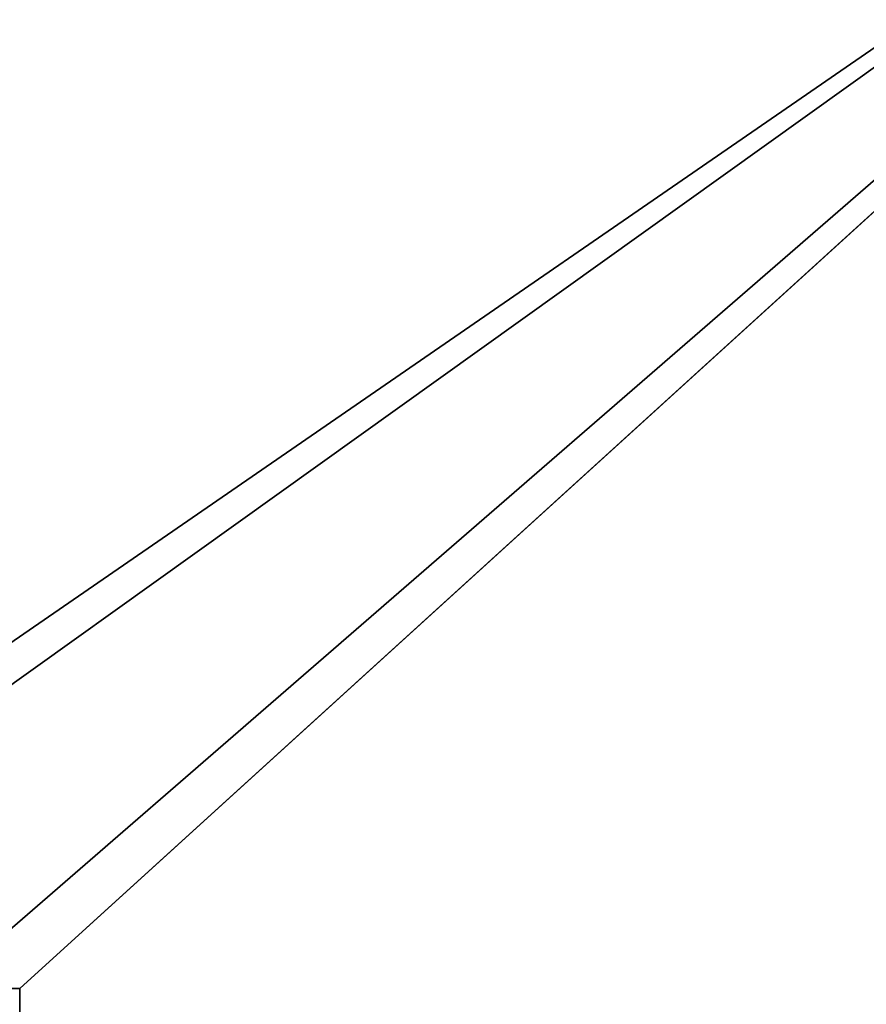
# Model space of a CAD drawing. Header units: millimetres. Extents: x -603 to 3703, y -115 to 249.
# Tile 636 of 656: x 1923 to 1950, y 22 to 54. Entities that reach past the tile are written whole.
import ezdxf

# ---------------------------------------------------------------- set-up
doc = ezdxf.new("R2010")
doc.units = ezdxf.units.MM
doc.layers.add('152', color=7, linetype='Continuous', true_color=0xffffff)

# ---------------------------------------------------------------- blocks, each defined once
blk = doc.blocks.new('UG_SURFACE_002')
at = {"layer": '152', "color": 252, "linetype": 'Continuous', "lineweight": 35}
for points in [[(2165, -13.3, 2212.25), (2165, 230.4, 2212.25), (835, 230.4, 2212.25), (835, -13.3, 2212.25)], [(985, -13.3, 2062.25), (985, 230.4, 2062.25), (2015, 230.4, 2062.25), (2015, -13.3, 2062.25)]]:
    blk.add_3dface(points, dxfattribs=at)
blk = doc.blocks.new('UG_SURFACE_111')
at = {"layer": '152', "color": 7, "linetype": 'Continuous', "lineweight": 35}
for points in [[(1958.65, 11.15, 2003.9), (1958.65, 229.15, 2003.9), (1041.35, 229.15, 2003.9), (1041.35, 11.15, 2003.9)], [(1041.5, 11.15, 2003.75), (1041.5, 229.15, 2003.75), (1958.5, 229.15, 2003.75), (1958.5, 11.15, 2003.75)]]:
    blk.add_3dface(points, dxfattribs=at)
blk = doc.blocks.new('UG_SURFACE_112')
at = {"layer": '152', "color": 41, "linetype": 'Continuous', "lineweight": 35}
for points in [[(1958.65, 229.15, 2003.9), (1958.65, 11.15, 2003.9), (1041.35, 11.15, 2003.9), (1041.35, 229.15, 2003.9)], [(1972.5, 19, 2017.75), (1972.5, 71, 2017.75), (1027.5, 71, 2017.75), (1027.5, 19, 2017.75)]]:
    blk.add_3dface(points, dxfattribs=at)
blk = doc.blocks.new('UG_SURFACE_128')
at = {"layer": '152', "color": 252, "linetype": 'Continuous', "lineweight": 35}
for points in [[(1974, 69.5, 2020.25), (1026, 69.5, 2020.25), (1671.3, 22.801, 2020.25), (1673.8, 22.801, 2020.25)], [(1026, 69.5, 2018.75), (1974, 69.5, 2018.75), (1922.7, 22.801, 2018.75), (1920.2, 22.801, 2018.75)], [(1974, 69.5, 2020.25), (1673.8, 22.801, 2020.25), (1685.2, 22.801, 2020.25)], [(1685.2, 22.801, 2020.25), (1687.7, 22.801, 2020.25), (1974, 69.5, 2020.25)], [(1974, 69.5, 2020.25), (1687.7, 22.801, 2020.25), (1906.3, 22.801, 2020.25)], [(1906.3, 22.801, 2020.25), (1908.8, 22.801, 2020.25), (1974, 69.5, 2020.25)], [(1974, 69.5, 2020.25), (1908.8, 22.801, 2020.25), (1920.2, 22.801, 2020.25)], [(1920.2, 22.801, 2020.25), (1922.7, 22.801, 2020.25), (1974, 69.5, 2020.25)], [(1922.7, 22.801, 2020.25), (1922.7, 18.08, 2020.25), (1974, 18.08, 2020.25), (1974, 69.5, 2020.25)], [(1974, 69.5, 2018.75), (1974, 18.08, 2018.75), (1922.7, 18.08, 2018.75), (1922.7, 22.801, 2018.75)], [(1920.2, 22.801, 2018.75), (1922.7, 22.801, 2018.75), (1922.7, 22.801, 2020.25), (1920.2, 22.801, 2020.25)], [(1922.7, 18.08, 2020.25), (1922.7, 22.801, 2020.25), (1922.7, 22.801, 2018.75), (1922.7, 18.08, 2018.75)]]:
    blk.add_3dface(points, dxfattribs=at)
blk = doc.blocks.new('UG_SURFACE_152')
at = {"layer": '152', "color": 252, "linetype": 'Continuous', "lineweight": 35}
for points in [[(1023.5, -30.22, 2021.75), (1976.5, -30.22, 2021.75), (1976.5, 62.62, 2021.75), (1023.5, 62.62, 2021.75)], [(1025, -30.22, 2020.25), (1025, 62.62, 2020.25), (1975, 62.62, 2020.25), (1975, -30.22, 2020.25)]]:
    blk.add_3dface(points, dxfattribs=at)

msp = doc.modelspace()

# ---------------------------------------------------------------- block references
at = {"layer": '152', "color": 252, "linetype": 'Continuous', "lineweight": -3, "true_color": 0x939598}
for name in ['UG_SURFACE_111', 'UG_SURFACE_002', 'UG_SURFACE_112', 'UG_SURFACE_152', 'UG_SURFACE_128']:
    msp.add_blockref(name, (0, 0), dxfattribs=at)

doc.saveas('drawing.dxf')
